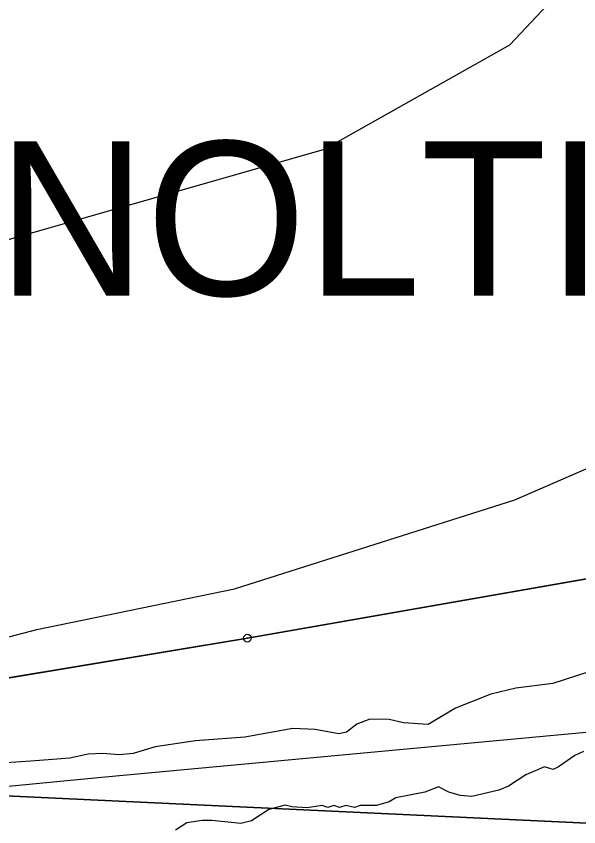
# Model space of a CAD drawing. Extents: x -706130 to -698555, y -971544 to -967260.
# Drawn here: x -703914.8 to -703841.7, y -969940.9 to -969835.7 of the extents above; entities that cross this region are included whole.
import ezdxf

# ---------------------------------------------------------------- set-up
doc = ezdxf.new("R2010")
doc.units = 0
for name, color, linetype in [('BPEJ hranice S', 7, 'Continuous'), ('Docházková izochrona - VLAK N', 7, 'Continuous'), ('KN_Hranice_katastrální území_popis', 7, 'Continuous'), ('KN_Hranice_parcel', 7, 'Continuous'), ('KN_Polygon parcely', 7, 'Continuous'), ('KN_POZEMKY_2_ORNA PUDA', 7, 'Continuous'), ('KN_Značky bodu BP', 7, 'Continuous'), ('Koridor pro revitalizaci a rozvolneni toku N', 7, 'Continuous'), ('Koridor pro revitalizaci a rozvolneni toku N ŠRAFY', 7, 'Continuous'), ('VPO pro zvysovani retencnich schopnosti uzemi_obrys N', 7, 'Continuous'), ('VPO pro zvysovani retencnich schopnosti uzemi_plocha N', 7, 'Continuous'), ('VÝŠKOPIS_vrstevnice doplňková', 7, 'Continuous'), ('VÝŠKOPIS_vrstevnice hlavní', 7, 'Continuous'), ('Záplavové území stanovene S', 7, 'Continuous'), ('Záplavového území_aktivní zóna S', 7, 'Continuous')]:
    doc.layers.add(name, color=color, linetype=linetype)

msp = doc.modelspace()

# ---------------------------------------------------------------- linework, layer by layer
at = {"layer": 'BPEJ hranice S'}
for points in [[(-703749.59, -969941.19), (-703801.08, -969942.28), (-703916.13, -969936.85), (-703956.24, -969941.19), (-703983.34, -969947.7), (-704005.56, -969952.58), (-704059.63, -969968.44)], [(-704059.63, -969968.44), (-704005.56, -969952.58), (-703983.34, -969947.7), (-703956.24, -969941.19), (-703916.13, -969936.85), (-703801.08, -969942.28), (-703749.59, -969941.19)]]:
    msp.add_lwpolyline(points, dxfattribs=at)
at = {"layer": 'Docházková izochrona - VLAK N'}
msp.add_circle((-704165.45, -969778.77), 800, dxfattribs=at)
at = {"layer": 'KN_Hranice_parcel'}
msp.add_lwpolyline([(-703596.55, -969872.49), (-703729.21, -969889.38), (-703753.14, -969893.54), (-703761.7, -969894.9), (-703884.76, -969916.4), (-703948.92, -969927.05), (-703980.12, -969933.57)], dxfattribs=at)
at = {"layer": 'KN_Polygon parcely'}
for points in [[(-703712.83, -969761.58), (-703756.06, -969767.42), (-703793.46, -969774.83), (-703792.88, -969778.4), (-703883.51, -969795.86), (-703935.35, -969807.91), (-703999.19, -969823.1), (-703980.12, -969933.57), (-703948.92, -969927.05), (-703884.76, -969916.4), (-703761.7, -969894.9), (-703753.14, -969893.54), (-703729.21, -969889.38)], [(-703729.21, -969889.38), (-703753.14, -969893.54), (-703761.7, -969894.9), (-703884.76, -969916.4), (-703948.92, -969927.05), (-703980.12, -969933.57), (-704029.13, -969942.03), (-704105.83, -969954.82), (-704123.1, -969958.73), (-704142.84, -969963.14), (-704130.34, -969989.62), (-704108.41, -969989.66), (-704077.35, -969987.18), (-703992.89, -969982.61), (-703905.13, -969977.59), (-703854.99, -969974.87), (-703827.37, -969973.74), (-703794.06, -969975.75), (-703749.25, -969978.78)]]:
    msp.add_lwpolyline(points, dxfattribs=at)
at = {"layer": 'KN_POZEMKY_2_ORNA PUDA'}
for p, q in [((-703761.7, -969894.9), (-703884.76, -969916.4)), ((-703884.76, -969916.4), (-703761.7, -969894.9)), ((-703884.76, -969916.4), (-703948.92, -969927.05)), ((-703948.92, -969927.05), (-703884.76, -969916.4))]:
    msp.add_line(p, q, dxfattribs=at)
at = {"layer": 'KN_Značky bodu BP'}
for radius in [0.5, 0.0303]:
    msp.add_circle((-703884.76, -969916.4), radius, dxfattribs=at)
at = {"layer": 'Koridor pro revitalizaci a rozvolneni toku N'}
msp.add_lwpolyline([(-703595.12, -969837), (-703605.46, -969854.17), (-703614.75, -969872.01), (-703622.56, -969882.41), (-703631.11, -969889.1), (-703650.07, -969899.88), (-703666.79, -969906.56), (-703690.22, -969912.14), (-703714.38, -969916.22), (-703742.63, -969919.94), (-703792.45, -969924.03), (-703838.91, -969928.49), (-703903.23, -969934.43), (-703942.76, -969938.24), (-703957.95, -969940.8)], dxfattribs=at)
at = {"layer": 'Koridor pro revitalizaci a rozvolneni toku N ŠRAFY'}
msp.add_lwpolyline([(-703595.12, -969837), (-703605.46, -969854.17), (-703614.75, -969872.01), (-703622.56, -969882.41), (-703631.11, -969889.1), (-703650.07, -969899.88), (-703666.79, -969906.56), (-703690.22, -969912.14), (-703714.38, -969916.22), (-703742.63, -969919.94), (-703792.45, -969924.03), (-703838.91, -969928.49), (-703903.23, -969934.43), (-703942.76, -969938.24), (-703957.95, -969940.8)], dxfattribs=at)
at = {"layer": 'VPO pro zvysovani retencnich schopnosti uzemi_obrys N'}
msp.add_lwpolyline([(-703595.12, -969837), (-703605.46, -969854.17), (-703614.75, -969872.01), (-703622.56, -969882.41), (-703631.11, -969889.1), (-703650.07, -969899.88), (-703666.79, -969906.56), (-703690.22, -969912.14), (-703714.38, -969916.22), (-703742.63, -969919.94), (-703792.45, -969924.03), (-703838.91, -969928.49), (-703903.23, -969934.43), (-703942.76, -969938.24), (-703957.95, -969940.8)], dxfattribs=at)
at = {"layer": 'VPO pro zvysovani retencnich schopnosti uzemi_plocha N'}
msp.add_lwpolyline([(-703595.12, -969837), (-703605.46, -969854.17), (-703614.75, -969872.01), (-703622.56, -969882.41), (-703631.11, -969889.1), (-703650.07, -969899.88), (-703666.79, -969906.56), (-703690.22, -969912.14), (-703714.38, -969916.22), (-703742.63, -969919.94), (-703792.45, -969924.03), (-703838.91, -969928.49), (-703903.23, -969934.43), (-703942.76, -969938.24), (-703957.95, -969940.8)], dxfattribs=at)
at = {"layer": 'VÝŠKOPIS_vrstevnice doplňková'}
msp.add_lwpolyline([(-703949.05, -969924.97), (-703912.1, -969915.27), (-703886.42, -969909.99), (-703850.04, -969898.44), (-703840.77, -969894.44), (-703824.65, -969884.88), (-703797.82, -969863.05), (-703791.4, -969858.63), (-703779.42, -969852.92), (-703767.15, -969852.21), (-703761.16, -969853.78), (-703754.02, -969857.2), (-703728.06, -969875.32)], dxfattribs=at)
at = {"layer": 'VÝŠKOPIS_vrstevnice hlavní'}
msp.add_lwpolyline([(-704281.17, -969816.58), (-704277.26, -969821.69), (-704262.88, -969832.05), (-704248.42, -969835.86), (-704231.04, -969837.08), (-704204.69, -969836.3), (-704185.28, -969834.92), (-704174.87, -969840.46), (-704160.85, -969852.01), (-704137.2, -969868.6), (-704113.77, -969878.44), (-704081.25, -969889.1), (-704047.66, -969891.82), (-703979.56, -969878.73), (-703917.96, -969865.25), (-703874.76, -969852.94), (-703850.68, -969839.41), (-703792.54, -969777.59), (-703787.69, -969774.88), (-703775.42, -969771.77), (-703765.29, -969772.46)], dxfattribs=at)
at = {"layer": 'Záplavové území stanovene S'}
msp.add_lwpolyline([(-703838.96, -969920.29), (-703845.12, -969922.29), (-703849.9, -969922.88), (-703853.18, -969923.68), (-703857.75, -969925.5), (-703861.3, -969927.62), (-703864.5, -969927.38), (-703866.38, -969926.96), (-703868.88, -969926.91), (-703870.55, -969927.55), (-703871.9, -969928.59), (-703872.88, -969928.82), (-703875.98, -969928.27), (-703878.88, -969928.14), (-703885.12, -969929.23), (-703891.51, -969929.74), (-703896.75, -969930.5), (-703899.61, -969931.36), (-703901.36, -969931.53), (-703903.6, -969931.36), (-703905.46, -969931.44), (-703907.8, -969931.96), (-703912.88, -969932.38), (-703919.47, -969932.78)], dxfattribs=at)
at = {"layer": 'Záplavového území_aktivní zóna S'}
msp.add_lwpolyline([(-703841.12, -969931.12), (-703842.25, -969931.62), (-703844.38, -969933.12), (-703845.06, -969933.44), (-703846.19, -969933.12), (-703848.62, -969934.12), (-703850.88, -969935.62), (-703852.12, -969936.12), (-703855.62, -969936.94), (-703857.12, -969936.81), (-703858.62, -969936.38), (-703859.94, -969935.69), (-703861.75, -969936.38), (-703865.5, -969937.12), (-703866.38, -969937.62), (-703868, -969938.12), (-703870.12, -969938.12), (-703870.88, -969938.38), (-703872, -969938.12), (-703872.81, -969938.38), (-703873.56, -969938.12), (-703874.31, -969938.38), (-703875.06, -969938.12), (-703877, -969938.44), (-703879, -969938.31), (-703879.88, -969938.06), (-703882, -969938.62), (-703884.25, -969940.12), (-703885.62, -969940.44), (-703889.38, -969940.06), (-703890.62, -969940.06), (-703892.62, -969940.38), (-703894.12, -969941.31)], dxfattribs=at)

# ---------------------------------------------------------------- texts
at = {"layer": 'KN_Hranice_katastrální území_popis'}
msp.add_text('RYNOLTICE 744719', height=20, dxfattribs=at).set_placement((-703954.39, -969871.93))

doc.saveas('drawing.dxf')
